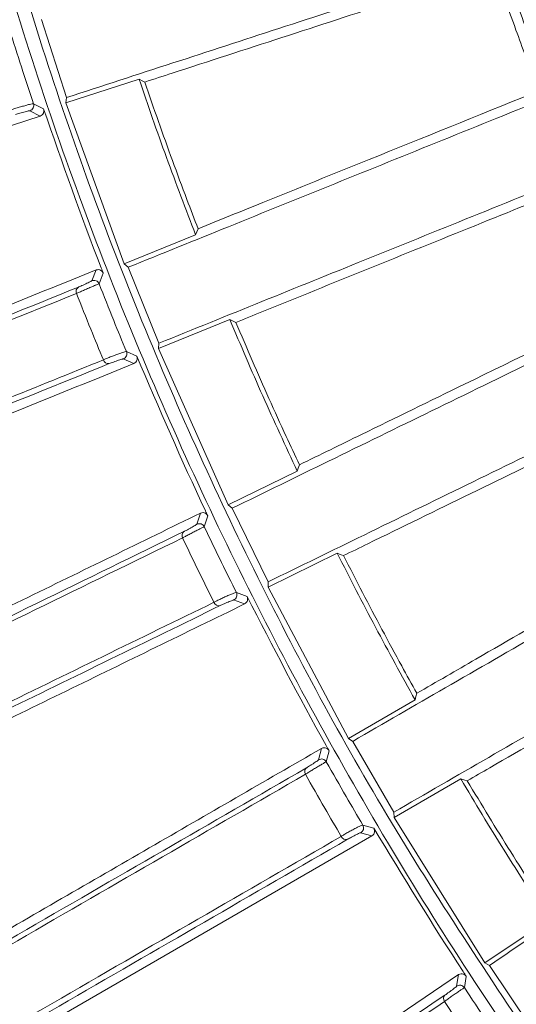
# Model space of a CAD drawing. Header units: millimetres. Extents: x 0 to 1118, y 0 to 864.
# Tile 317 of 512: x 490.66 to 495.22, y 401.11 to 410.12. Entities that reach past the tile are written whole.
import ezdxf

# ---------------------------------------------------------------- set-up
doc = ezdxf.new("R2010")
doc.units = ezdxf.units.MM
doc.styles.add('SLDTEXTSTYLE0', font='TXT', dxfattribs={"width": 0.605})
doc.dimstyles.new('SLDDIMSTYLE3', dxfattribs={"dimtxt": 3.175, "dimasz": 3.302, "dimexe": 0, "dimexo": 0.0625, "dimgap": 0.79375, "dimtad": 0, "dimtih": 1, "dimtoh": 1, "dimdec": 1, "dimlfac": 4, "dimrnd": 1e-09, "dimzin": 12, "dimdsep": 46, "dimtxsty": 'SLDTEXTSTYLE0', "dimsah": 1, "dimcen": 0.09, "dimadec": 0, "dimazin": 3, "dimtfac": 1, "dimtofl": 0, "dimtmove": 0, "dimatfit": 3, "dimfxl": 1, "dimfrac": 2, "dimtolj": 1, "dimtzin": 12, "dimarcsym": 0})

# ---------------------------------------------------------------- blocks, each defined once
blk = doc.blocks.new('_D_9')
at = {"color": 7, "linetype": 'Continuous', "lineweight": 0}
for p, q in [((522.1253, 420.3386), (447.1385, 420.3386)), ((448.7385, 420.3386), (448.7385, 403.9348)), ((448.7385, 382.6583), (448.7385, 399.0621)), ((465.7357, 382.6583), (447.1385, 382.6583))]:
    blk.add_line(p, q, dxfattribs=at)
for points in [[(448.7385, 420.3386), (448.2305, 417.0366), (449.2465, 417.0366)], [(448.7385, 382.6583), (449.2465, 385.9603), (448.2305, 385.9603)]]:
    blk.add_solid(points, dxfattribs=at)
at = {"color": 7, "linetype": 'Continuous', "lineweight": 0, "insert": (443.2814, 403.1549), "char_height": 3.175, "attachment_point": 1, "style": 'SLDTEXTSTYLE0'}
blk.add_mtext('150.7', dxfattribs=at)

msp = doc.modelspace()

# ---------------------------------------------------------------- linework, layer by layer
at = {"color": 7, "linetype": 'Continuous', "lineweight": 15}
for p, q in [((491.0935, 409.412), (490.8618, 410.1253)), ((491.0861, 409.3635), (491.7571, 409.5811)), ((491.0935, 409.412), (491.0861, 409.3635)), ((491.0861, 409.3635), (491.6223, 407.8904)), ((487.9107, 408.2861), (490.8507, 409.2413)), ((492.2762, 408.1549), (491.6223, 407.8904)), ((491.6223, 407.8904), (491.6589, 407.8579)), ((491.9398, 407.1625), (491.6589, 407.8579)), ((491.9359, 407.1141), (492.59, 407.3781)), ((491.9398, 407.1625), (491.9359, 407.1141)), ((491.9359, 407.1141), (492.5738, 405.6812)), ((493.2078, 405.9906), (492.5738, 405.6812)), ((492.5738, 405.6812), (492.6123, 405.6517)), ((492.941, 404.9776), (492.6123, 405.6517)), ((492.9405, 404.9295), (493.5745, 405.2386)), ((492.941, 404.9776), (492.9405, 404.9295)), ((492.9405, 404.9295), (493.6772, 403.5437)), ((494.2882, 403.8965), (493.6772, 403.5437)), ((493.6772, 403.5437), (493.717, 403.5172)), ((494.0919, 402.8677), (493.717, 403.5172)), ((494.0947, 402.8204), (494.7058, 403.1731)), ((494.0919, 402.8677), (494.0947, 402.8204)), ((494.0947, 402.8204), (494.9272, 401.4884)), ((490.6976, 400.8074), (493.8917, 402.6514)), ((495.5121, 401.8828), (494.9272, 401.4884)), ((494.9272, 401.4884), (494.9681, 401.4651)), ((495.3875, 400.8433), (494.9681, 401.4651)), ((494.6865, 401.3809), (491.628, 399.318))]:
    msp.add_line(p, q, dxfattribs=at)
at = {"color": 9, "linetype": 'Continuous', "lineweight": 0}
for p, q in [((490.8507, 409.2413), (490.7566, 409.2913)), ((490.7907, 409.3555), (490.8819, 409.3072)), ((491.3236, 407.7336), (491.3636, 407.8332)), ((491.4296, 407.8027), (491.3909, 407.7066)), ((491.6419, 407.0853), (491.7364, 407.0434)), ((491.7099, 406.9756), (491.6124, 407.0189)), ((492.2867, 405.5043), (492.3198, 405.6066)), ((492.3877, 405.5809), (492.3557, 405.482)), ((492.6494, 404.88), (492.7469, 404.8448)), ((492.7251, 404.7753), (492.6246, 404.8117)), ((493.4034, 403.3478), (493.4294, 403.4524)), ((493.4989, 403.4315), (493.4737, 403.3304)), ((493.8086, 402.7506), (493.9087, 402.7223)), ((493.8917, 402.6514), (493.7887, 402.6807)), ((494.6677, 401.2744), (494.6865, 401.3809)), ((494.7572, 401.3649), (494.7391, 401.2619))]:
    msp.add_line(p, q, dxfattribs=at)
at = {"color": 7, "linetype": 'Continuous', "lineweight": 15, "flags": 128}
for points in [[(491.7571, 409.5811), (491.7914, 409.5629), (491.81, 409.553)], [(492.2988, 408.211), (492.2875, 408.183), (492.2762, 408.1549)], [(492.59, 407.3781), (492.6256, 407.3623), (492.6455, 407.3535)], [(493.2267, 406.0489), (493.2172, 406.0198), (493.2078, 405.9906)], [(493.5745, 405.2386), (493.6111, 405.2254), (493.6324, 405.2178)], [(494.3032, 403.9569), (494.2957, 403.9267), (494.2882, 403.8965)], [(494.7058, 403.1731), (494.7433, 403.1625), (494.7659, 403.1561)]]:
    msp.add_lwpolyline(points, dxfattribs=at)
at = {"color": 7, "linetype": 'Continuous', "lineweight": 15}
for centre, start, end in [((490.7433, 409.3396), 285.40121, 18.61093), ((491.3444, 407.6881), 21.69184, 114.57254), ((491.5957, 407.066), 289.4375, 22.6256), ((492.3106, 405.4603), 25.71392, 118.52896), ((492.6047, 404.8576), 293.48422, 26.65417), ((493.4303, 403.3056), 29.73502, 122.4762), ((493.7656, 402.7251), 297.54123, 30.66077), ((494.6975, 401.2341), 33.73894, 126.41024)]:
    msp.add_arc(centre, 0.05, start, end, dxfattribs=at)
at = {"color": 9, "linetype": 'Continuous', "lineweight": 0}
for centre, radius, start, end in [((491.2262, 407.6372), 0.0459, 122.46558, 204.50734), ((491.4757, 407.0217), 0.047, 194.83204, 280.79099), ((492.1965, 405.4017), 0.0458, 126.58326, 208.36144), ((492.4887, 404.8051), 0.047, 198.46036, 284.56246), ((493.3209, 403.2397), 0.0456, 130.75967, 212.32261), ((493.6543, 402.6649), 0.047, 202.13916, 288.27668), ((494.5934, 401.1615), 0.0455, 135.00621, 216.38416)]:
    msp.add_arc(centre, radius, start, end, dxfattribs=at)
at = {"color": 7, "linetype": 'Continuous', "lineweight": 15}
for points, knots in [([(497.14, 406.5039), (496.747, 407.3052), (495.9216, 408.9881), (494.9718, 411.6873), (494.2516, 414.5458), (493.8199, 417.4632), (493.6749, 420.4083), (493.8197, 423.3536), (494.2524, 426.2704), (494.9689, 429.1309), (495.9623, 431.9073), (497.2231, 434.5729), (498.739, 437.1022), (500.4956, 439.4707), (502.4759, 441.6556), (504.6608, 443.6359), (507.0293, 445.3925), (509.5586, 446.9085), (512.2054, 448.1601), (514.9414, 449.1434), (517.7388, 449.8492), (520.5913, 450.3032), (522.5126, 450.3726), (523.4732, 450.4073)], [0, 0, 0, 0, 0.043645, 0.091666, 0.139688, 0.187709, 0.23573, 0.283752, 0.331773, 0.379795, 0.427816, 0.475838, 0.523859, 0.57188, 0.619902, 0.667923, 0.715945, 0.763966, 0.811987, 0.858991, 0.905994, 0.952997, 1, 1, 1, 1]), ([(497.5433, 443.0689), (496.9297, 442.3235), (495.7002, 440.8299), (494.1013, 438.4025), (492.6936, 435.8608), (491.5028, 433.2002), (490.5408, 430.4353), (489.8118, 427.5836), (489.3229, 424.6785), (489.0834, 421.7704), (489.0947, 418.8786), (489.3416, 416.0211), (489.8199, 413.1948), (490.5257, 410.4291), (491.4587, 407.7421), (492.604, 405.1447), (493.9575, 402.6532), (495.5709, 400.1533), (496.8559, 398.5861), (497.5433, 397.7477)], [0, 0, 0, 0, 0.058748, 0.117702, 0.176654, 0.235398, 0.294707, 0.354238, 0.413765, 0.473066, 0.530775, 0.588694, 0.646616, 0.704331, 0.761659, 0.819183, 0.87671, 0.934045, 1, 1, 1, 1]), ([(495.4547, 400.6311), (494.9671, 401.3617), (493.9912, 402.8238), (492.7416, 405.1583), (491.6585, 407.5821), (490.7682, 410.086), (490.0731, 412.6449), (489.5768, 415.2494), (489.2804, 417.895), (489.1893, 420.5597), (489.3036, 423.2193), (489.6215, 425.854), (490.141, 428.4614), (490.8611, 431.0235), (491.7739, 433.519), (492.8749, 435.9255), (494.1448, 438.2508), (495.1387, 439.7113), (495.6373, 440.4441)], [0, 0, 0, 0, 0.0622333, 0.1245552, 0.1873344, 0.2500552, 0.3123285, 0.3745357, 0.4370628, 0.4999765, 0.5624082, 0.6246363, 0.6870495, 0.7499503, 0.8125397, 0.8748313, 0.9371966, 1, 1, 1, 1]), ([(495.0719, 410.7046), (494.7279, 410.5929), (494.04, 410.3694), (492.727, 409.9427), (491.7425, 409.6228), (491.0935, 409.412)], [0, 0, 0, 0, 0.254162, 0.508306, 1, 1, 1, 1]), ([(495.5376, 409.425), (495.4966, 409.5313), (495.4146, 409.7439), (495.2569, 410.1695), (495.1458, 410.4909), (495.0719, 410.7046)], [0, 0, 0, 0, 0.250937, 0.501874, 1, 1, 1, 1]), ([(491.81, 409.553), (491.8939, 409.5803), (492.3129, 409.7164), (493.0646, 409.9606), (494.0396, 410.2774), (494.6981, 410.4913), (495.0131, 410.5936)], [0, 0, 0, 0, 0.078996, 0.394756, 0.71052, 1, 1, 1, 1]), ([(495.0131, 410.5936), (495.0409, 410.5129), (495.1058, 410.3245), (495.2308, 409.9759), (495.34, 409.6832), (495.4114, 409.498), (495.4213, 409.4724)], [0, 0, 0, 0, 0.2145654, 0.5009331, 0.9309315, 1, 1, 1, 1]), ([(490.5835, 409.993), (490.6198, 409.8788), (490.6873, 409.6658), (490.758, 409.4538), (490.7907, 409.3555)], [0, 0, 0, 0, 0.536293, 1, 1, 1, 1]), ([(491.7571, 409.5811), (491.7982, 409.4611), (491.8804, 409.2211), (492.0507, 408.7446), (492.1861, 408.3905), (492.2762, 408.1549)], [0, 0, 0, 0, 0.250674, 0.501347, 1, 1, 1, 1]), ([(492.2988, 408.211), (492.2644, 408.3001), (492.1845, 408.5075), (492.0629, 408.8349), (491.9339, 409.193), (491.8513, 409.433), (491.81, 409.553)], [0, 0, 0, 0, 0.2005541, 0.4670355, 0.7335178, 1, 1, 1, 1]), ([(495.4213, 409.4724), (495.4013, 409.4643), (494.8716, 409.2504), (494.0295, 408.9102), (493.0191, 408.502), (492.4963, 408.2908), (492.2988, 408.211)], [0, 0, 0, 0, 0.018574, 0.492747, 0.80839, 1, 1, 1, 1]), ([(491.6589, 407.8579), (491.9651, 407.9816), (492.598, 408.2374), (493.8717, 408.752), (494.8714, 409.1559), (495.5376, 409.425)], [0, 0, 0, 0, 0.238118, 0.492302, 1, 1, 1, 1]), ([(490.8819, 409.3072), (490.8829, 409.3032), (490.885, 409.2953), (490.8846, 409.2819), (490.8803, 409.2666), (490.8693, 409.2503), (490.8575, 409.2446), (490.8507, 409.2413)], [0, 0, 0, 0, 0.113751, 0.226838, 0.393879, 0.652044, 1, 1, 1, 1]), ([(490.8819, 409.3072), (491.0527, 408.8201), (491.2294, 408.3163), (491.4232, 407.8192), (491.4296, 407.8027)], [0, 0, 0, 0, 0.9669019, 1, 1, 1, 1]), ([(495.8185, 408.7296), (495.4804, 408.593), (494.8042, 408.3198), (493.5217, 407.8016), (492.5682, 407.4164), (491.9398, 407.1625)], [0, 0, 0, 0, 0.2542637, 0.5085038, 1, 1, 1, 1]), ([(492.6455, 407.3535), (492.7245, 407.3855), (493.1286, 407.5487), (493.8574, 407.8432), (494.8103, 408.2281), (495.4579, 408.4897), (495.7678, 408.6149)], [0, 0, 0, 0, 0.076879, 0.393255, 0.709638, 1, 1, 1, 1]), ([(491.3636, 407.8332), (490.8082, 407.6088), (489.6971, 407.1599), (488.5287, 406.6878), (487.9443, 406.4517)], [0, 0, 0, 0, 0.499851, 1, 1, 1, 1]), ([(491.3636, 407.8332), (491.372, 407.8352), (491.3857, 407.8384), (491.4051, 407.8314), (491.4176, 407.8219), (491.4254, 407.8121), (491.4284, 407.8054), (491.4296, 407.8027)], [0, 0, 0, 0, 0.387622, 0.631953, 0.798757, 0.919833, 1, 1, 1, 1]), ([(472.2311, 400.0104), (472.759, 400.2237), (473.6896, 400.5997), (474.988, 401.1243), (476.1449, 401.5917), (477.2757, 402.0487), (478.6758, 402.6144), (480.2928, 403.2678), (482.091, 403.9945), (483.8006, 404.6853), (485.4196, 405.3395), (486.9518, 405.9587), (488.904, 406.7476), (490.2819, 407.3043), (491.2015, 407.6759)], [0, 0, 0, 0, 0.064481, 0.113664, 0.162858, 0.213311, 0.263774, 0.355107, 0.446496, 0.540047, 0.633621, 0.725044, 0.816475, 1, 1, 1, 1]), ([(491.3909, 407.7066), (491.4354, 407.5942), (491.5177, 407.3864), (491.6028, 407.18), (491.6419, 407.0853)], [0, 0, 0, 0, 0.541483, 1, 1, 1, 1]), ([(491.1844, 407.6181), (490.2682, 407.248), (488.8925, 406.6924), (486.9417, 405.904), (485.4184, 405.2884), (483.823, 404.6435), (482.1308, 403.9595), (480.3262, 403.2299), (478.6943, 402.5701), (477.3011, 402.0068), (476.1838, 401.5551), (475.0222, 401.0854), (473.7093, 400.5545), (472.7721, 400.1755), (472.2461, 399.9629)], [0, 0, 0, 0, 0.1831073, 0.2749246, 0.3667331, 0.4583593, 0.5499645, 0.6433197, 0.7366153, 0.78582, 0.8350155, 0.8853403, 0.9356523, 1, 1, 1, 1]), ([(492.6123, 405.6517), (492.9068, 405.7954), (493.516, 406.0925), (494.7473, 406.693), (495.7226, 407.1687), (496.3724, 407.4857)], [0, 0, 0, 0, 0.238091, 0.492325, 1, 1, 1, 1]), ([(496.2532, 407.5248), (496.2345, 407.5157), (495.7174, 407.2635), (494.8973, 406.8637), (493.9195, 406.3868), (493.4162, 406.1413), (493.2267, 406.0489)], [0, 0, 0, 0, 0.01788, 0.492974, 0.809131, 1, 1, 1, 1]), ([(492.59, 407.3781), (492.6394, 407.2613), (492.738, 407.0279), (492.9413, 406.5641), (493.1012, 406.2199), (493.2078, 405.9906)], [0, 0, 0, 0, 0.2502749, 0.5005503, 1, 1, 1, 1]), ([(493.2267, 406.0489), (493.1861, 406.1357), (493.0917, 406.3372), (492.9476, 406.6554), (492.794, 407.0033), (492.695, 407.2368), (492.6455, 407.3535)], [0, 0, 0, 0, 0.201124, 0.467417, 0.733708, 1, 1, 1, 1]), ([(491.7364, 407.0434), (491.7377, 407.0395), (491.7404, 407.0318), (491.7409, 407.0184), (491.7377, 407.0029), (491.7279, 406.9858), (491.7165, 406.9793), (491.7099, 406.9756)], [0, 0, 0, 0, 0.1146167, 0.228641, 0.3947326, 0.6491113, 1, 1, 1, 1]), ([(491.7364, 407.0434), (491.9408, 406.5694), (492.1521, 406.0792), (492.3802, 405.5968), (492.3877, 405.5809)], [0, 0, 0, 0, 0.966931, 1, 1, 1, 1]), ([(472.1723, 399.2282), (472.8079, 399.4851), (473.9877, 399.9621), (475.657, 400.6369), (477.1809, 401.2528), (478.8263, 401.9178), (480.563, 402.6197), (482.3624, 403.3468), (484.0571, 404.0315), (485.8357, 404.7501), (487.6849, 405.4971), (489.5985, 406.27), (490.8197, 406.7631), (491.4303, 407.0097)], [0, 0, 0, 0, 0.0765141, 0.1420461, 0.2078167, 0.273469, 0.3644084, 0.4556417, 0.5470728, 0.6382827, 0.7588036, 0.8794073, 1, 1, 1, 1]), ([(491.4846, 406.9755), (490.5669, 406.6048), (489.1893, 406.0482), (487.2388, 405.2603), (485.716, 404.6452), (484.1213, 404.001), (482.4298, 403.3178), (480.6264, 402.5893), (478.9942, 401.93), (477.5984, 401.3661), (476.4759, 400.9127), (475.3085, 400.4411), (473.8844, 399.8658), (472.8316, 399.4405), (472.1937, 399.1827)], [0, 0, 0, 0, 0.180433, 0.270896, 0.361351, 0.451715, 0.542059, 0.634101, 0.726085, 0.774847, 0.8236, 0.873471, 0.923328, 1, 1, 1, 1]), ([(488.291, 405.5943), (488.8742, 405.8299), (490.041, 406.3013), (491.1534, 406.7508), (491.7099, 406.9756)], [0, 0, 0, 0, 0.499819, 1, 1, 1, 1]), ([(496.7012, 406.8116), (496.371, 406.6505), (495.7105, 406.3284), (494.7602, 405.8649), (493.8394, 405.4157), (493.2338, 405.1204), (492.941, 404.9776)], [0, 0, 0, 0, 0.254379, 0.50873, 0.762451, 1, 1, 1, 1]), ([(493.6324, 405.2178), (493.7063, 405.2538), (494.0939, 405.4428), (494.7968, 405.7857), (495.723, 406.2373), (496.3558, 406.5459), (496.6588, 406.6936)], [0, 0, 0, 0, 0.074705, 0.39173, 0.708766, 1, 1, 1, 1]), ([(492.3198, 405.6066), (491.7794, 405.3431), (490.6983, 404.8158), (489.5695, 404.2653), (489.005, 403.9899)], [0, 0, 0, 0, 0.499891, 1, 1, 1, 1]), ([(492.3198, 405.6066), (492.3279, 405.6092), (492.3414, 405.6134), (492.3612, 405.6078), (492.3744, 405.5991), (492.3829, 405.5898), (492.3863, 405.5834), (492.3877, 405.5809)], [0, 0, 0, 0, 0.382509, 0.630536, 0.798567, 0.921503, 1, 1, 1, 1]), ([(493.717, 403.5172), (493.9991, 403.6801), (494.5824, 404.0169), (495.7665, 404.7005), (496.7112, 405.2459), (497.3405, 405.6092)], [0, 0, 0, 0, 0.238227, 0.492619, 1, 1, 1, 1]), ([(497.219, 405.6401), (497.2017, 405.6301), (496.7007, 405.3409), (495.907, 404.8827), (494.9657, 404.3394), (494.4839, 404.0612), (494.3032, 403.9569)], [0, 0, 0, 0, 0.0170528, 0.4932214, 0.8100473, 1, 1, 1, 1]), ([(472.6127, 395.8992), (473.0686, 396.1215), (473.9865, 396.5692), (475.2817, 397.2009), (476.4885, 397.7895), (477.6094, 398.3363), (478.7041, 398.8703), (480.0544, 399.5289), (481.6114, 400.2884), (483.3414, 401.1323), (484.9877, 401.9354), (486.5498, 402.6973), (488.0324, 403.4205), (489.926, 404.3443), (491.2714, 405.0005), (492.1692, 405.4384)], [0, 0, 0, 0, 0.0542963, 0.1093331, 0.1564478, 0.2035736, 0.2518491, 0.3001342, 0.3870152, 0.4739454, 0.5627674, 0.6516099, 0.7385678, 0.8255339, 1, 1, 1, 1]), ([(492.1718, 405.4398), (492.1705, 405.4392), (492.1662, 405.4371), (492.1639, 405.4361), (492.1634, 405.4359), (492.1633, 405.4358)], [0, 0, 0, 0, 0.273602, 0.900645, 1, 1, 1, 1]), ([(492.1562, 405.3799), (491.2612, 404.9436), (489.9176, 404.2885), (488.0251, 403.3653), (486.5508, 402.646), (485.0098, 401.8942), (483.379, 401.0984), (481.6434, 400.2514), (480.0738, 399.4853), (478.7303, 398.8296), (477.6483, 398.3015), (476.5232, 397.7522), (475.3085, 397.16), (474.0104, 396.5233), (473.0924, 396.0831), (472.6346, 395.8542), (472.6346, 395.8542)], [0, 0, 0, 0, 0.1741793, 0.2614739, 0.3487604, 0.4359103, 0.5230414, 0.6117006, 0.7003072, 0.7474475, 0.7945794, 0.8427399, 0.8908884, 0.9450903, 0.9999996, 1, 1, 1, 1]), ([(493.5745, 405.2386), (493.6319, 405.1255), (493.7467, 404.8993), (493.982, 404.4505), (494.1658, 404.118), (494.2882, 403.8965)], [0, 0, 0, 0, 0.250296, 0.500592, 1, 1, 1, 1]), ([(494.3032, 403.9569), (494.2569, 404.0402), (494.1488, 404.2345), (493.9829, 404.5417), (493.8052, 404.8784), (493.69, 405.1046), (493.6324, 405.2178)], [0, 0, 0, 0, 0.200251, 0.466833, 0.733417, 1, 1, 1, 1]), ([(497.7155, 404.9597), (497.3953, 404.7749), (496.7551, 404.4053), (495.5514, 403.7103), (494.6715, 403.2023), (494.0919, 402.8677)], [0, 0, 0, 0, 0.254487, 0.508943, 1, 1, 1, 1]), ([(472.8776, 395.2458), (472.8776, 395.2458), (473.295, 395.4544), (474.1374, 395.8583), (475.3979, 396.4764), (476.6498, 397.0865), (478.0034, 397.7472), (479.4214, 398.439), (480.8959, 399.1584), (482.3115, 399.849), (484.064, 400.7039), (486.0767, 401.6856), (488.3003, 402.77), (490.4147, 403.801), (491.7675, 404.4605), (492.4441, 404.7902)], [0, 0, 0, 0, 0.000001, 0.049931, 0.099872, 0.151959, 0.204062, 0.271679, 0.339328, 0.40874, 0.478171, 0.607752, 0.737409, 0.868692, 1, 1, 1, 1]), ([(492.7469, 404.8448), (492.7485, 404.841), (492.7516, 404.8334), (492.753, 404.8201), (492.7509, 404.8045), (492.7424, 404.7868), (492.7314, 404.7795), (492.7251, 404.7753)], [0, 0, 0, 0, 0.115914, 0.231235, 0.39716, 0.648621, 1, 1, 1, 1]), ([(492.7469, 404.8448), (492.9839, 404.3863), (493.229, 403.9121), (493.4903, 403.4469), (493.4989, 403.4315)], [0, 0, 0, 0, 0.966968, 1, 1, 1, 1]), ([(494.7659, 403.1561), (494.8348, 403.1958), (495.2046, 403.4093), (495.879, 403.7987), (496.7741, 404.3154), (497.3876, 404.6696), (497.6815, 404.8392)], [0, 0, 0, 0, 0.072634, 0.390293, 0.707966, 1, 1, 1, 1]), ([(492.5005, 404.7596), (491.8308, 404.433), (490.4915, 403.7797), (488.6202, 402.8672), (486.9019, 402.0293), (485.3556, 401.2752), (483.8484, 400.5403), (482.3917, 399.8299), (480.9869, 399.1449), (479.5004, 398.42), (478.0708, 397.7228), (476.734, 397.0709), (475.497, 396.4676), (474.2148, 395.8423), (473.338, 395.4147), (472.8996, 395.2009)], [0, 0, 0, 0, 0.1298089, 0.2595937, 0.3468664, 0.4341651, 0.5213843, 0.5892135, 0.6570268, 0.7263226, 0.7955827, 0.8457136, 0.89583, 0.9479213, 1, 1, 1, 1]), ([(489.4107, 403.1588), (489.9741, 403.4336), (491.1011, 403.9832), (492.1837, 404.5112), (492.7251, 404.7753)], [0, 0, 0, 0, 0.499865, 1, 1, 1, 1]), ([(494.9681, 401.4651), (495.2367, 401.6462), (495.792, 402.0208), (496.9242, 402.7845), (497.8324, 403.397), (498.4371, 403.8049)], [0, 0, 0, 0, 0.238302, 0.492813, 1, 1, 1, 1]), ([(493.4294, 403.4524), (492.9064, 403.1505), (491.8604, 402.5467), (490.7768, 401.921), (490.2349, 401.6081)], [0, 0, 0, 0, 0.49993, 1, 1, 1, 1]), ([(493.4294, 403.4524), (493.4372, 403.4555), (493.4504, 403.4607), (493.4705, 403.4566), (493.4845, 403.4487), (493.4935, 403.4401), (493.4974, 403.4339), (493.4989, 403.4315)], [0, 0, 0, 0, 0.376465, 0.627984, 0.797476, 0.922652, 1, 1, 1, 1]), ([(474.8074, 392.6017), (475.1945, 392.8252), (475.969, 393.2723), (477.1242, 393.9393), (478.2656, 394.5984), (479.5542, 395.3424), (480.9536, 396.1504), (482.4355, 397.006), (484.1091, 397.9724), (485.9327, 399.0254), (487.7209, 400.0579), (489.282, 400.9593), (491.1097, 402.0147), (492.4181, 402.7702), (493.2911, 403.2742)], [0, 0, 0, 0, 0.048632, 0.0972747, 0.1476691, 0.1980774, 0.2712265, 0.3445625, 0.4178249, 0.5325564, 0.6473462, 0.7353938, 0.8234492, 1, 1, 1, 1]), ([(493.2824, 403.2153), (492.4115, 402.7127), (491.1045, 401.9584), (489.2777, 400.9036), (487.7386, 400.0148), (486.0007, 399.0111), (484.2208, 397.983), (482.549, 397.0172), (481.0174, 396.1324), (479.5952, 395.3107), (478.3171, 394.5722), (477.1977, 393.9254), (476.0386, 393.2557), (475.243, 392.796), (474.8453, 392.5662)], [0, 0, 0, 0, 0.1764651, 0.2648578, 0.3532427, 0.46387, 0.574448, 0.6505779, 0.7267868, 0.8027873, 0.8513115, 0.8998239, 0.9499181, 1, 1, 1, 1]), ([(494.7058, 403.1731), (494.7711, 403.064), (494.9017, 402.8458), (495.168, 402.4141), (495.3746, 402.0951), (495.5121, 401.8828)], [0, 0, 0, 0, 0.2506913, 0.5013828, 1, 1, 1, 1]), ([(495.5231, 401.9452), (495.4716, 402.0242), (495.3507, 402.2098), (495.1638, 402.5044), (494.9625, 402.8288), (494.8315, 403.047), (494.7659, 403.1561)], [0, 0, 0, 0, 0.1980959, 0.4653975, 0.7326989, 1, 1, 1, 1]), ([(493.9087, 402.7223), (493.9105, 402.7186), (493.9142, 402.7112), (493.9165, 402.698), (493.9155, 402.6823), (493.9081, 402.6641), (493.8978, 402.6561), (493.8917, 402.6514)], [0, 0, 0, 0, 0.117715, 0.234881, 0.401592, 0.651233, 1, 1, 1, 1]), ([(493.9087, 402.7223), (494.177, 402.2814), (494.4545, 401.8255), (494.7476, 401.3796), (494.7572, 401.3649)], [0, 0, 0, 0, 0.967002, 1, 1, 1, 1]), ([(475.3237, 392.0879), (475.6885, 392.2986), (476.4181, 392.7202), (477.5042, 393.3476), (478.5769, 393.9673), (479.8253, 394.6884), (481.2135, 395.4902), (482.7086, 396.3536), (484.3968, 397.3285), (486.2359, 398.3905), (488.0341, 399.4286), (489.5995, 400.3323), (491.4258, 401.3865), (492.7364, 402.1427), (493.6107, 402.6472)], [0, 0, 0, 0, 0.0462566, 0.092522, 0.1402542, 0.1879973, 0.2623463, 0.3368912, 0.41136, 0.5280802, 0.6448616, 0.7335364, 0.8222191, 1, 1, 1, 1]), ([(493.669, 402.6203), (492.7962, 402.1163), (491.4862, 401.36), (489.6593, 400.3054), (488.1142, 399.4134), (486.3634, 398.4028), (484.5634, 397.3637), (482.8715, 396.387), (481.3201, 395.4915), (479.8997, 394.6716), (478.6491, 393.9496), (477.5865, 393.3362), (476.4885, 392.7023), (475.7354, 392.2676), (475.359, 392.0502)], [0, 0, 0, 0, 0.1772984, 0.266095, 0.3548841, 0.4673262, 0.5797175, 0.6571331, 0.7346305, 0.8119098, 0.8582711, 0.904623, 0.9523166, 1, 1, 1, 1]), ([(494.6865, 401.3809), (494.694, 401.3845), (494.7067, 401.3905), (494.727, 401.388), (494.7416, 401.3811), (494.7513, 401.373), (494.7556, 401.3671), (494.7572, 401.3649)], [0, 0, 0, 0, 0.369555, 0.624006, 0.79541, 0.923098, 1, 1, 1, 1]), ([(477.6345, 389.7754), (477.8318, 389.9085), (478.3987, 390.2909), (479.3191, 390.9117), (480.3902, 391.6342), (481.4369, 392.3403), (482.7687, 393.2387), (484.3305, 394.2922), (486.0829, 395.4744), (487.7479, 396.5976), (489.2801, 397.6311), (490.694, 398.5849), (492.449, 399.7688), (493.716, 400.6235), (494.5613, 401.1936)], [0, 0, 0, 0, 0.027034, 0.077659, 0.128298, 0.180284, 0.232281, 0.331944, 0.431681, 0.53384, 0.636027, 0.726927, 0.817834, 1, 1, 1, 1]), ([(494.5568, 401.1345), (493.7131, 400.5657), (492.4471, 399.7122), (490.6928, 398.5288), (489.2892, 397.582), (487.7809, 396.5643), (486.1329, 395.4523), (484.3742, 394.2654), (482.7974, 393.2012), (481.4717, 392.3064), (480.438, 391.6086), (479.3623, 390.8825), (478.4318, 390.2543), (477.8628, 389.8702), (477.6714, 389.741)], [0, 0, 0, 0, 0.182171, 0.273375, 0.364572, 0.464671, 0.564744, 0.666718, 0.768612, 0.819296, 0.86997, 0.921848, 0.973711, 1, 1, 1, 1])]:
    msp.add_open_spline(points, degree=3, knots=knots, dxfattribs=at)
at = {"color": 9, "linetype": 'Continuous', "lineweight": 0}
for points, knots in [([(490.5739, 409.2945), (490.5829, 409.2977), (490.6009, 409.3041), (490.6388, 409.3163), (490.6795, 409.3287), (490.7195, 409.34), (490.7539, 409.3491), (490.7788, 409.3547), (490.7889, 409.3561), (490.7904, 409.3556), (490.7907, 409.3555)], [0, 0, 0, 0, 0.137267, 0.274529, 0.411829, 0.549037, 0.686, 0.822722, 0.959295, 1, 1, 1, 1]), ([(490.7566, 409.2913), (490.7564, 409.2913), (490.7556, 409.2915), (490.7495, 409.2905), (490.7346, 409.2872), (490.7138, 409.282), (490.6897, 409.2757), (490.6651, 409.2688), (490.6421, 409.2622), (490.6312, 409.2587), (490.6257, 409.257)], [0, 0, 0, 0, 0.040689, 0.177199, 0.31382, 0.450715, 0.587918, 0.725285, 0.862654, 1, 1, 1, 1]), ([(491.3909, 407.7066), (491.3891, 407.706), (491.3855, 407.7048), (491.3641, 407.696), (491.3336, 407.6831), (491.2962, 407.6671), (491.2568, 407.65), (491.2199, 407.6339), (491.1965, 407.6236), (491.1865, 407.6191), (491.1844, 407.6181)], [0, 0, 0, 0, 0.138388, 0.276758, 0.415332, 0.553631, 0.691121, 0.82771, 0.96365, 1, 1, 1, 1]), ([(491.2015, 407.6759), (491.2028, 407.6765), (491.2089, 407.6789), (491.223, 407.6849), (491.2451, 407.6948), (491.2685, 407.7055), (491.2906, 407.716), (491.3085, 407.7249), (491.3208, 407.7314), (491.3227, 407.7329), (491.3236, 407.7336)], [0, 0, 0, 0, 0.036268, 0.17193, 0.308169, 0.445462, 0.583768, 0.722595, 0.861311, 1, 1, 1, 1]), ([(491.4303, 407.0097), (491.3917, 407.1032), (491.3083, 407.3055), (491.2277, 407.5088), (491.1844, 407.6181)], [0, 0, 0, 0, 0.462671, 1, 1, 1, 1]), ([(491.4303, 407.0097), (491.4391, 407.0136), (491.4567, 407.0214), (491.4937, 407.0363), (491.5335, 407.0515), (491.5726, 407.0656), (491.6061, 407.0768), (491.6304, 407.084), (491.6402, 407.0859), (491.6416, 407.0854), (491.6419, 407.0853)], [0, 0, 0, 0, 0.137708, 0.275445, 0.413167, 0.550705, 0.68795, 0.824921, 0.961781, 1, 1, 1, 1]), ([(491.6124, 407.0189), (491.6122, 407.0189), (491.6114, 407.019), (491.6056, 407.0177), (491.5911, 407.0133), (491.5709, 407.0067), (491.5473, 406.9987), (491.5232, 406.9902), (491.5007, 406.9819), (491.4899, 406.9776), (491.4846, 406.9755)], [0, 0, 0, 0, 0.038216, 0.175019, 0.311884, 0.449028, 0.586535, 0.724315, 0.862144, 1, 1, 1, 1]), ([(492.1692, 405.4384), (492.1703, 405.439), (492.1762, 405.4419), (492.1896, 405.4487), (492.211, 405.4601), (492.2336, 405.4724), (492.2549, 405.4844), (492.2722, 405.4945), (492.2841, 405.5018), (492.2858, 405.5035), (492.2867, 405.5043)], [0, 0, 0, 0, 0.032918, 0.168765, 0.305249, 0.442885, 0.581696, 0.721161, 0.86059, 1, 1, 1, 1]), ([(492.3557, 405.482), (492.3539, 405.4813), (492.3503, 405.48), (492.3295, 405.4697), (492.2998, 405.4548), (492.2636, 405.4363), (492.2255, 405.4166), (492.1899, 405.3979), (492.1676, 405.3861), (492.1581, 405.381), (492.1562, 405.3799)], [0, 0, 0, 0, 0.139052, 0.278053, 0.417274, 0.556093, 0.693974, 0.830836, 0.96704, 1, 1, 1, 1]), ([(492.3557, 405.482), (492.4083, 405.3722), (492.5048, 405.1709), (492.6042, 404.9709), (492.6494, 404.88)], [0, 0, 0, 0, 0.545231, 1, 1, 1, 1]), ([(492.4441, 404.7902), (492.3993, 404.8802), (492.3019, 405.0761), (492.2073, 405.2733), (492.1562, 405.3799)], [0, 0, 0, 0, 0.459429, 1, 1, 1, 1]), ([(492.4441, 404.7902), (492.4526, 404.7948), (492.4698, 404.804), (492.5058, 404.8216), (492.5445, 404.8395), (492.5823, 404.8562), (492.6149, 404.8696), (492.6384, 404.8782), (492.6477, 404.8805), (492.6491, 404.8801), (492.6494, 404.88)], [0, 0, 0, 0, 0.1382442, 0.2765192, 0.4147531, 0.5527144, 0.690337, 0.8276738, 0.9649704, 1, 1, 1, 1]), ([(492.6246, 404.8117), (492.6244, 404.8117), (492.6237, 404.8118), (492.6182, 404.8101), (492.6042, 404.8048), (492.5846, 404.7969), (492.5617, 404.7872), (492.5382, 404.777), (492.5163, 404.7671), (492.5058, 404.7621), (492.5005, 404.7596)], [0, 0, 0, 0, 0.0350231, 0.1722807, 0.309505, 0.4470312, 0.5849448, 0.7232125, 0.8616044, 1, 1, 1, 1]), ([(493.2911, 403.2742), (493.2921, 403.2748), (493.2976, 403.278), (493.3104, 403.2857), (493.3309, 403.2984), (493.3526, 403.3123), (493.373, 403.3257), (493.3896, 403.337), (493.401, 403.3452), (493.4026, 403.3469), (493.4034, 403.3478)], [0, 0, 0, 0, 0.0288743, 0.1651292, 0.3020042, 0.4401044, 0.5794895, 0.7196596, 0.8598133, 1, 1, 1, 1]), ([(493.4737, 403.3304), (493.472, 403.3296), (493.4685, 403.328), (493.4483, 403.3165), (493.4197, 403.2996), (493.3848, 403.2786), (493.3482, 403.2563), (493.314, 403.2352), (493.2929, 403.222), (493.2839, 403.2163), (493.2824, 403.2153)], [0, 0, 0, 0, 0.139738, 0.279459, 0.419371, 0.558792, 0.697174, 0.83447, 0.971081, 1, 1, 1, 1]), ([(493.4737, 403.3304), (493.5341, 403.2242), (493.6444, 403.0301), (493.7574, 402.8377), (493.8086, 402.7506)], [0, 0, 0, 0, 0.547342, 1, 1, 1, 1]), ([(493.6107, 402.6472), (493.56, 402.7335), (493.4492, 402.9221), (493.341, 403.1122), (493.2824, 403.2153)], [0, 0, 0, 0, 0.457736, 1, 1, 1, 1]), ([(493.6107, 402.6472), (493.619, 402.6524), (493.6357, 402.6629), (493.6705, 402.6831), (493.7079, 402.7037), (493.7444, 402.7229), (493.7757, 402.7383), (493.7982, 402.7483), (493.807, 402.7511), (493.8083, 402.7507), (493.8086, 402.7506)], [0, 0, 0, 0, 0.1388403, 0.2777519, 0.4165746, 0.5550804, 0.6931999, 0.8310685, 0.9689232, 1, 1, 1, 1]), ([(493.7887, 402.6807), (493.7886, 402.6807), (493.7878, 402.6808), (493.7828, 402.6788), (493.7693, 402.6727), (493.7505, 402.6635), (493.7284, 402.6523), (493.7057, 402.6404), (493.6844, 402.629), (493.6742, 402.6232), (493.669, 402.6203)], [0, 0, 0, 0, 0.031096, 0.168907, 0.306651, 0.444663, 0.583099, 0.721957, 0.860958, 1, 1, 1, 1]), ([(494.5613, 401.1936), (494.562, 401.1941), (494.5672, 401.1977), (494.5792, 401.206), (494.5988, 401.2201), (494.6195, 401.2355), (494.6389, 401.2503), (494.6547, 401.2626), (494.6655, 401.2716), (494.667, 401.2735), (494.6677, 401.2744)], [0, 0, 0, 0, 0.0240748, 0.160947, 0.2984028, 0.4371194, 0.5771959, 0.7181111, 0.8590642, 1, 1, 1, 1]), ([(494.7391, 401.2619), (494.7374, 401.261), (494.734, 401.2592), (494.7146, 401.2463), (494.6872, 401.2275), (494.6538, 401.2042), (494.6188, 401.1794), (494.5861, 401.156), (494.5665, 401.1416), (494.5581, 401.1354), (494.5568, 401.1345)], [0, 0, 0, 0, 0.140495, 0.280966, 0.421636, 0.561746, 0.700761, 0.838641, 0.97585, 1, 1, 1, 1]), ([(494.7391, 401.2619), (494.8067, 401.1601), (494.9302, 400.9744), (495.0563, 400.7904), (495.1133, 400.7072)], [0, 0, 0, 0, 0.547801, 1, 1, 1, 1]), ([(494.9239, 400.5907), (494.8673, 400.6733), (494.7436, 400.8536), (494.6225, 401.0357), (494.5568, 401.1345)], [0, 0, 0, 0, 0.457604, 1, 1, 1, 1])]:
    msp.add_open_spline(points, degree=3, knots=knots, dxfattribs=at)

# ---------------------------------------------------------------- dimensions: what is measured, and where the dimension line sits
at = {"color": 7, "linetype": 'Continuous', "lineweight": 0}
dim = msp.add_linear_dim(base=(448.7385, 420.3386), p1=(467.3357, 382.6583), p2=(523.7253, 420.3386), angle=90, dimstyle='SLDDIMSTYLE3', dxfattribs=at)
dim.commit()
dim.dimension.update_dxf_attribs({"geometry": '_D_9', "text_midpoint": (448.7385, 401.4985), "dimtype": 160})

doc.saveas('drawing.dxf')
